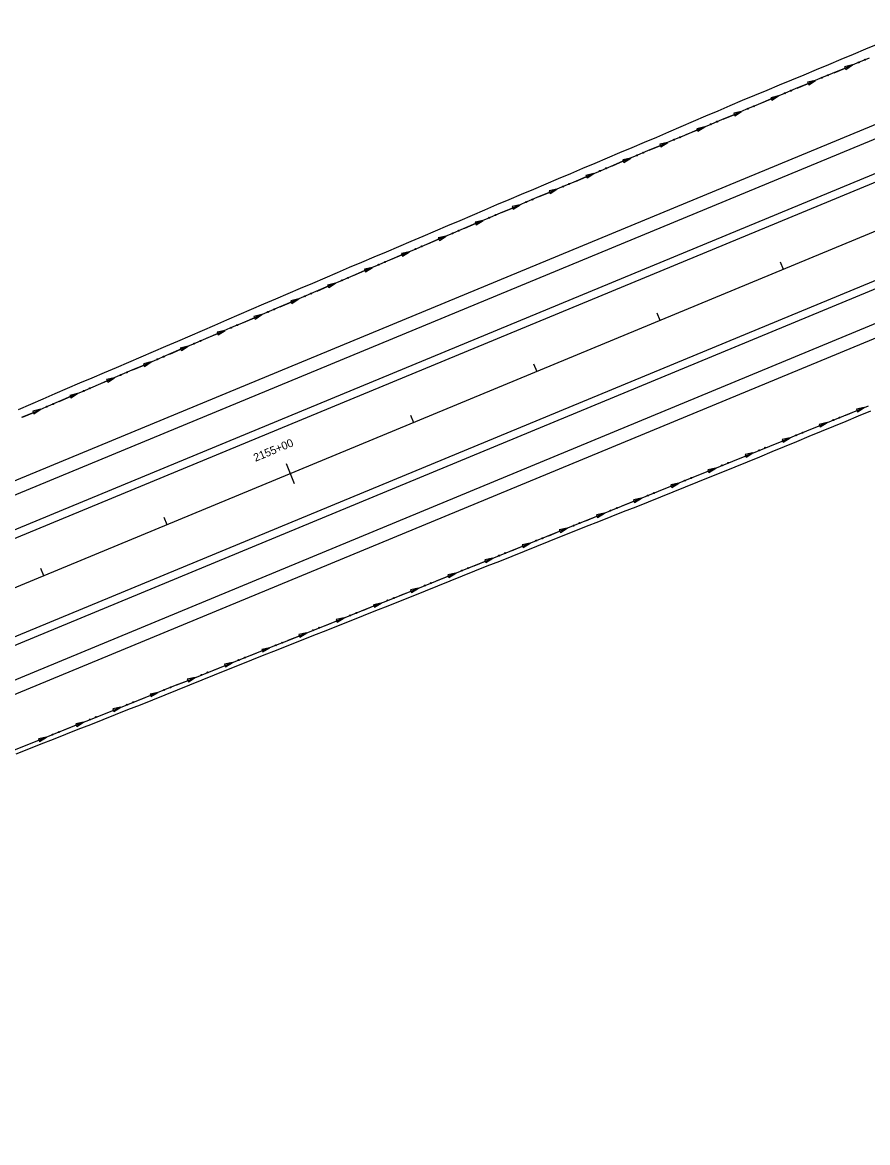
# Model space of a CAD drawing. Extents: x 1611108 to 1749517, y 619561 to 797725.
# Drawn here: x 1721119 to 1721752, y 767471 to 768311 of the extents above; entities that cross this region are included whole.
import ezdxf

# ---------------------------------------------------------------- set-up
doc = ezdxf.new("R2010")
doc.units = 0
for name, color, linetype in [('R_Ditch', 7, 'Continuous'), ('R_Horz Alg', 7, 'Continuous'), ('R_Horz Alg Stationing', 7, 'Continuous'), ('R_Proposed Const Limits', 7, 'Continuous'), ('R_Proposed Road', 7, 'Continuous')]:
    doc.layers.add(name, color=color, linetype=linetype)

msp = doc.modelspace()

# ---------------------------------------------------------------- linework, layer by layer
at = {"layer": 'R_Ditch'}
for p, q in [((1721740.86, 768279.1), (1721734.91, 768277.77)), ((1721734.91, 768277.77), (1721735.73, 768275.81)), ((1721735.73, 768275.81), (1721740.86, 768279.1)), ((1721713.14, 768267.52), (1721707.2, 768266.18)), ((1721707.2, 768266.18), (1721708.01, 768264.23)), ((1721708.01, 768264.23), (1721713.14, 768267.52)), ((1721685.43, 768255.92), (1721679.49, 768254.58)), ((1721679.49, 768254.58), (1721680.31, 768252.63)), ((1721680.31, 768252.63), (1721685.43, 768255.92)), ((1721657.73, 768244.31), (1721651.79, 768242.97)), ((1721652.61, 768241.01), (1721657.73, 768244.31)), ((1721651.79, 768242.97), (1721652.61, 768241.01)), ((1721630.03, 768232.68), (1721624.09, 768231.33)), ((1721624.09, 768231.33), (1721624.91, 768229.38)), ((1721624.91, 768229.38), (1721630.03, 768232.68)), ((1721602.34, 768221.04), (1721596.4, 768219.69)), ((1721596.4, 768219.69), (1721597.22, 768217.74)), ((1721597.22, 768217.74), (1721602.34, 768221.04)), ((1721574.66, 768209.38), (1721568.72, 768208.03)), ((1721568.72, 768208.03), (1721569.54, 768206.08)), ((1721569.54, 768206.08), (1721574.66, 768209.38)), ((1721546.98, 768197.71), (1721541.04, 768196.35)), ((1721541.04, 768196.35), (1721541.87, 768194.4)), ((1721541.87, 768194.4), (1721546.98, 768197.71)), ((1721519.31, 768186.02), (1721513.37, 768184.66)), ((1721513.37, 768184.66), (1721514.2, 768182.71)), ((1721514.2, 768182.71), (1721519.31, 768186.02)), ((1721491.65, 768174.32), (1721485.71, 768172.96)), ((1721485.71, 768172.96), (1721486.53, 768171.01)), ((1721486.53, 768171.01), (1721491.65, 768174.32)), ((1721463.99, 768162.6), (1721458.05, 768161.24)), ((1721458.05, 768161.24), (1721458.88, 768159.29)), ((1721458.88, 768159.29), (1721463.99, 768162.6)), ((1721436.34, 768150.87), (1721430.4, 768149.5)), ((1721431.23, 768147.55), (1721436.34, 768150.87)), ((1721430.4, 768149.5), (1721431.23, 768147.55)), ((1721408.69, 768139.13), (1721402.75, 768137.75)), ((1721402.75, 768137.75), (1721403.58, 768135.8)), ((1721403.58, 768135.8), (1721408.69, 768139.13)), ((1721381.05, 768127.36), (1721375.12, 768125.99)), ((1721375.12, 768125.99), (1721375.95, 768124.04)), ((1721375.95, 768124.04), (1721381.05, 768127.36)), ((1721353.42, 768115.59), (1721347.48, 768114.2)), ((1721347.48, 768114.2), (1721348.31, 768112.26)), ((1721348.31, 768112.26), (1721353.42, 768115.59)), ((1721325.79, 768103.79), (1721319.86, 768102.41)), ((1721319.86, 768102.41), (1721320.69, 768100.46)), ((1721320.69, 768100.46), (1721325.79, 768103.79)), ((1721298.17, 768091.99), (1721292.24, 768090.6)), ((1721293.07, 768088.65), (1721298.17, 768091.99)), ((1721292.24, 768090.6), (1721293.07, 768088.65)), ((1721270.56, 768080.17), (1721264.63, 768078.78)), ((1721264.63, 768078.78), (1721265.46, 768076.83)), ((1721265.46, 768076.83), (1721270.56, 768080.17)), ((1721242.95, 768068.34), (1721237.01, 768066.95)), ((1721237.01, 768066.95), (1721237.85, 768065)), ((1721237.85, 768065), (1721242.95, 768068.34)), ((1721215.33, 768056.51), (1721209.4, 768055.12)), ((1721209.4, 768055.12), (1721210.24, 768053.18)), ((1721210.24, 768053.18), (1721215.33, 768056.51)), ((1721187.72, 768044.68), (1721181.79, 768043.29)), ((1721181.79, 768043.29), (1721182.62, 768041.35)), ((1721182.62, 768041.35), (1721187.72, 768044.68)), ((1721160.11, 768032.86), (1721154.18, 768031.47)), ((1721154.18, 768031.47), (1721155.01, 768029.52)), ((1721155.01, 768029.52), (1721160.11, 768032.86)), ((1721132.5, 768021.03), (1721126.57, 768019.64)), ((1721126.57, 768019.64), (1721127.4, 768017.7)), ((1721127.4, 768017.7), (1721132.5, 768021.03)), ((1721749.64, 768022.41), (1721743.69, 768021.12)), ((1721743.69, 768021.12), (1721744.49, 768019.16)), ((1721744.49, 768019.16), (1721749.64, 768022.41)), ((1721721.84, 768011.05), (1721715.88, 768009.76)), ((1721715.88, 768009.76), (1721716.68, 768007.8)), ((1721716.68, 768007.8), (1721721.84, 768011.05)), ((1721694.03, 767999.7), (1721688.07, 767998.42)), ((1721688.87, 767996.46), (1721694.03, 767999.7)), ((1721688.07, 767998.42), (1721688.87, 767996.46)), ((1721666.21, 767988.37), (1721660.25, 767987.09)), ((1721660.25, 767987.09), (1721661.05, 767985.13)), ((1721661.05, 767985.13), (1721666.21, 767988.37)), ((1721638.38, 767977.05), (1721632.43, 767975.77)), ((1721632.43, 767975.77), (1721633.22, 767973.81)), ((1721633.22, 767973.81), (1721638.38, 767977.05)), ((1721610.55, 767965.75), (1721604.59, 767964.47)), ((1721604.59, 767964.47), (1721605.39, 767962.51)), ((1721605.39, 767962.51), (1721610.55, 767965.75)), ((1721582.72, 767954.46), (1721576.76, 767953.19)), ((1721576.76, 767953.19), (1721577.55, 767951.23)), ((1721577.55, 767951.23), (1721582.72, 767954.46)), ((1721554.87, 767943.19), (1721548.91, 767941.92)), ((1721548.91, 767941.92), (1721549.71, 767939.96)), ((1721549.71, 767939.96), (1721554.87, 767943.19)), ((1721527.02, 767931.93), (1721521.06, 767930.67)), ((1721521.06, 767930.67), (1721521.86, 767928.7)), ((1721521.86, 767928.7), (1721527.02, 767931.93)), ((1721499.17, 767920.69), (1721493.21, 767919.43)), ((1721493.21, 767919.43), (1721494, 767917.46)), ((1721494, 767917.46), (1721499.17, 767920.69)), ((1721471.31, 767909.46), (1721465.35, 767908.2)), ((1721465.35, 767908.2), (1721466.14, 767906.24)), ((1721466.14, 767906.24), (1721471.31, 767909.46)), ((1721443.44, 767898.25), (1721437.48, 767897)), ((1721437.48, 767897), (1721438.27, 767895.03)), ((1721438.27, 767895.03), (1721443.44, 767898.25)), ((1721415.57, 767887.05), (1721409.61, 767885.8)), ((1721409.61, 767885.8), (1721410.39, 767883.84)), ((1721410.39, 767883.84), (1721415.57, 767887.05)), ((1721387.69, 767875.87), (1721381.73, 767874.62)), ((1721381.73, 767874.62), (1721382.51, 767872.66)), ((1721382.51, 767872.66), (1721387.69, 767875.87)), ((1721359.8, 767864.71), (1721353.84, 767863.46)), ((1721353.84, 767863.46), (1721354.63, 767861.49)), ((1721354.63, 767861.49), (1721359.8, 767864.71)), ((1721331.92, 767853.54), (1721325.95, 767852.3)), ((1721325.95, 767852.3), (1721326.74, 767850.33)), ((1721326.74, 767850.33), (1721331.92, 767853.54)), ((1721304.03, 767842.38), (1721298.07, 767841.14)), ((1721298.07, 767841.14), (1721298.85, 767839.17)), ((1721298.85, 767839.17), (1721304.03, 767842.38)), ((1721276.14, 767831.22), (1721270.18, 767829.97)), ((1721270.18, 767829.97), (1721270.96, 767828.01)), ((1721270.96, 767828.01), (1721276.14, 767831.22)), ((1721248.25, 767820.06), (1721242.29, 767818.81)), ((1721242.29, 767818.81), (1721243.08, 767816.85)), ((1721243.08, 767816.85), (1721248.25, 767820.06)), ((1721220.37, 767808.9), (1721214.4, 767807.65)), ((1721214.4, 767807.65), (1721215.19, 767805.69)), ((1721215.19, 767805.69), (1721220.37, 767808.9)), ((1721192.48, 767797.74), (1721186.52, 767796.49)), ((1721186.52, 767796.49), (1721187.3, 767794.53)), ((1721187.3, 767794.53), (1721192.48, 767797.74)), ((1721164.59, 767786.58), (1721158.63, 767785.33)), ((1721158.63, 767785.33), (1721159.41, 767783.36)), ((1721159.41, 767783.36), (1721164.59, 767786.58)), ((1721136.7, 767775.42), (1721130.74, 767774.17)), ((1721130.74, 767774.17), (1721131.53, 767772.2)), ((1721131.53, 767772.2), (1721136.7, 767775.42))]:
    msp.add_line(p, q, dxfattribs=at)
for points in [[(1721753.24, 768284.27), (1721744.01, 768280.42), (1721734.78, 768276.57), (1721725.55, 768272.71), (1721716.33, 768268.85), (1721707.1, 768264.99), (1721697.88, 768261.13), (1721688.65, 768257.27), (1721679.43, 768253.41), (1721670.21, 768249.54), (1721660.98, 768245.68), (1721651.76, 768241.81), (1721642.54, 768237.94), (1721633.32, 768234.07), (1721624.1, 768230.19), (1721614.88, 768226.32), (1721605.67, 768222.44), (1721596.45, 768218.56), (1721587.23, 768214.68), (1721578.02, 768210.8), (1721568.8, 768206.91), (1721559.59, 768203.03), (1721550.37, 768199.14), (1721541.16, 768195.25), (1721531.95, 768191.36), (1721522.73, 768187.47), (1721513.52, 768183.58), (1721504.31, 768179.68), (1721495.1, 768175.79), (1721485.89, 768171.89), (1721476.69, 768167.99), (1721467.48, 768164.08), (1721458.27, 768160.18), (1721449.06, 768156.28), (1721439.86, 768152.37), (1721430.65, 768148.46), (1721421.45, 768144.55), (1721412.25, 768140.64), (1721403.04, 768136.72), (1721393.84, 768132.81), (1721384.64, 768128.89), (1721375.44, 768124.97), (1721366.24, 768121.05), (1721357.04, 768117.13), (1721347.84, 768113.21), (1721338.64, 768109.28), (1721329.45, 768105.35), (1721320.25, 768101.43), (1721311.05, 768097.5), (1721301.86, 768093.57), (1721292.66, 768089.63), (1721283.47, 768085.7), (1721274.28, 768081.76), (1721265.08, 768077.82), (1721255.89, 768073.88), (1721246.7, 768069.95), (1721237.5, 768066.01), (1721228.31, 768062.07), (1721219.12, 768058.13), (1721209.93, 768054.2), (1721200.73, 768050.26), (1721191.54, 768046.32), (1721182.35, 768042.38), (1721173.15, 768038.44), (1721163.96, 768034.51), (1721154.77, 768030.57), (1721145.58, 768026.63), (1721136.38, 768022.69), (1721127.19, 768018.76), (1721118, 768014.82)], [(1721727.02, 768273.32), (1721734.78, 768276.57), (1721740.86, 768279.1)], [(1721726.98, 768273.31), (1721727.01, 768273.32)], [(1721699.27, 768261.72), (1721699.3, 768261.73)], [(1721699.3, 768261.73), (1721707.1, 768264.99), (1721713.14, 768267.52)], [(1721671.6, 768250.13), (1721679.43, 768253.41), (1721685.43, 768255.92)], [(1721643.9, 768238.51), (1721651.76, 768241.81), (1721657.73, 768244.31)], [(1721671.56, 768250.11), (1721671.6, 768250.13)], [(1721643.86, 768238.49), (1721643.9, 768238.51)], [(1721616.17, 768226.86), (1721616.2, 768226.87)], [(1721616.2, 768226.87), (1721624.1, 768230.19), (1721630.03, 768232.68)], [(1721588.52, 768215.22), (1721596.45, 768218.56), (1721602.34, 768221.04)], [(1721588.48, 768215.21), (1721588.52, 768215.22)], [(1721560.8, 768203.54), (1721560.84, 768203.56)], [(1721560.84, 768203.56), (1721568.8, 768206.91), (1721574.66, 768209.38)], [(1721533.16, 768191.88), (1721541.16, 768195.25), (1721546.98, 768197.71)], [(1721505.5, 768180.18), (1721513.52, 768183.58), (1721519.31, 768186.02)], [(1721533.13, 768191.86), (1721533.16, 768191.88)], [(1721505.46, 768180.17), (1721505.5, 768180.18)], [(1721477.8, 768168.46), (1721477.83, 768168.47)], [(1721477.83, 768168.47), (1721485.89, 768171.89), (1721491.65, 768174.32)], [(1721450.18, 768156.75), (1721458.27, 768160.18), (1721463.99, 768162.6)], [(1721422.53, 768145.01), (1721430.65, 768148.46), (1721436.34, 768150.87)], [(1721450.14, 768156.73), (1721450.18, 768156.75)], [(1721422.49, 768144.99), (1721422.53, 768145.01)], [(1721394.89, 768133.25), (1721403.04, 768136.72), (1721408.69, 768139.13)], [(1721367.25, 768121.48), (1721375.44, 768124.97), (1721381.05, 768127.36)], [(1721394.85, 768133.24), (1721394.89, 768133.25)], [(1721367.22, 768121.47), (1721367.25, 768121.48)], [(1721339.59, 768109.68), (1721339.62, 768109.7)], [(1721339.62, 768109.7), (1721347.84, 768113.21), (1721353.42, 768115.59)], [(1721312, 768097.9), (1721320.25, 768101.43), (1721325.79, 768103.79)], [(1721284.38, 768086.09), (1721292.66, 768089.63), (1721298.17, 768091.99)], [(1721311.96, 768097.89), (1721312, 768097.9)], [(1721284.35, 768086.07), (1721284.38, 768086.09)], [(1721256.77, 768074.26), (1721265.08, 768077.82), (1721270.56, 768080.17)], [(1721229.16, 768062.43), (1721237.5, 768066.01), (1721242.95, 768068.34)], [(1721256.73, 768074.25), (1721256.77, 768074.26)], [(1721229.12, 768062.42), (1721229.16, 768062.43)], [(1721201.51, 768050.59), (1721201.55, 768050.6)], [(1721201.55, 768050.61), (1721209.93, 768054.2), (1721215.33, 768056.51)], [(1721173.93, 768038.78), (1721182.35, 768042.38), (1721187.72, 768044.68)], [(1721173.9, 768038.76), (1721173.93, 768038.78)], [(1721146.29, 768026.94), (1721146.32, 768026.95)], [(1721146.32, 768026.95), (1721154.77, 768030.57), (1721160.11, 768032.86)], [(1721112.87, 767765.88), (1721122.16, 767769.59), (1721131.44, 767773.31), (1721140.73, 767777.03), (1721150.01, 767780.74), (1721159.3, 767784.46), (1721168.58, 767788.17), (1721177.86, 767791.89), (1721187.15, 767795.6), (1721196.44, 767799.32), (1721205.72, 767803.04), (1721215, 767806.75), (1721224.29, 767810.47), (1721233.57, 767814.19), (1721242.86, 767817.9), (1721252.14, 767821.62), (1721261.43, 767825.33), (1721270.71, 767829.05), (1721280, 767832.77), (1721289.28, 767836.48), (1721298.57, 767840.2), (1721307.85, 767843.91), (1721317.14, 767847.63), (1721326.42, 767851.34), (1721335.71, 767855.06), (1721344.99, 767858.78), (1721354.28, 767862.49), (1721363.56, 767866.21), (1721372.84, 767869.93), (1721382.13, 767873.64), (1721391.41, 767877.36), (1721400.69, 767881.09), (1721409.98, 767884.81), (1721419.26, 767888.53), (1721428.54, 767892.26), (1721437.81, 767895.99), (1721447.09, 767899.72), (1721456.37, 767903.45), (1721465.65, 767907.19), (1721474.93, 767910.92), (1721484.2, 767914.66), (1721493.48, 767918.4), (1721502.75, 767922.14), (1721512.03, 767925.88), (1721521.3, 767929.62), (1721530.57, 767933.36), (1721539.84, 767937.11), (1721549.12, 767940.86), (1721558.39, 767944.61), (1721567.66, 767948.36), (1721576.93, 767952.12), (1721586.2, 767955.87), (1721595.46, 767959.63), (1721604.73, 767963.39), (1721614, 767967.15), (1721623.26, 767970.91), (1721632.53, 767974.67), (1721641.79, 767978.44), (1721651.05, 767982.2), (1721660.32, 767985.97), (1721669.58, 767989.74), (1721678.84, 767993.51), (1721688.1, 767997.29), (1721697.36, 768001.06), (1721706.62, 768004.84), (1721715.88, 768008.62), (1721725.14, 768012.4), (1721734.4, 768016.18), (1721743.65, 768019.96), (1721752.91, 768023.75)], [(1721118.71, 768015.12), (1721127.19, 768018.76), (1721132.5, 768021.03)], [(1721735.72, 768016.72), (1721735.76, 768016.73)], [(1721735.76, 768016.73), (1721743.65, 768019.96), (1721749.64, 768022.41)], [(1721707.95, 768005.38), (1721715.88, 768008.62), (1721721.84, 768011.05)], [(1721680.13, 767994.04), (1721688.1, 767997.29), (1721694.03, 767999.7)], [(1721707.92, 768005.37), (1721707.95, 768005.38)], [(1721680.1, 767994.03), (1721680.13, 767994.04)], [(1721652.31, 767982.71), (1721660.32, 767985.97), (1721666.21, 767988.37)], [(1721624.49, 767971.41), (1721632.53, 767974.67), (1721638.38, 767977.05)], [(1721652.28, 767982.7), (1721652.31, 767982.71)], [(1721624.45, 767971.39), (1721624.49, 767971.4)], [(1721596.62, 767960.1), (1721596.65, 767960.11)], [(1721596.65, 767960.11), (1721604.73, 767963.39), (1721610.55, 767965.75)], [(1721568.81, 767948.83), (1721576.93, 767952.12), (1721582.72, 767954.46)], [(1721540.97, 767937.57), (1721549.12, 767940.86), (1721554.87, 767943.19)], [(1721568.78, 767948.82), (1721568.81, 767948.83)], [(1721540.93, 767937.55), (1721540.97, 767937.57)], [(1721513.08, 767926.3), (1721513.11, 767926.32)], [(1721513.12, 767926.32), (1721521.3, 767929.62), (1721527.02, 767931.93)], [(1721485.26, 767915.08), (1721493.48, 767918.4), (1721499.17, 767920.69)], [(1721457.39, 767903.86), (1721465.65, 767907.19), (1721471.31, 767909.46)], [(1721485.22, 767915.07), (1721485.26, 767915.08)], [(1721457.36, 767903.85), (1721457.39, 767903.86)], [(1721429.49, 767892.64), (1721429.52, 767892.66)], [(1721429.52, 767892.66), (1721437.81, 767895.99), (1721443.44, 767898.25)], [(1721401.65, 767881.47), (1721409.98, 767884.81), (1721415.57, 767887.05)], [(1721373.76, 767870.29), (1721382.13, 767873.64), (1721387.69, 767875.87)], [(1721401.61, 767881.45), (1721401.65, 767881.47)], [(1721373.73, 767870.28), (1721373.76, 767870.29)], [(1721345.84, 767859.12), (1721345.88, 767859.13)], [(1721345.88, 767859.13), (1721354.28, 767862.49), (1721359.8, 767864.71)], [(1721317.99, 767847.97), (1721326.42, 767851.34), (1721331.92, 767853.54)], [(1721290.1, 767836.81), (1721298.57, 767840.2), (1721304.03, 767842.38)], [(1721317.95, 767847.96), (1721317.99, 767847.97)], [(1721290.07, 767836.8), (1721290.1, 767836.81)], [(1721262.18, 767825.63), (1721262.21, 767825.65)], [(1721262.22, 767825.65), (1721270.71, 767829.05), (1721276.14, 767831.22)], [(1721234.33, 767814.49), (1721242.86, 767817.9), (1721248.25, 767820.06)], [(1721206.44, 767803.33), (1721215, 767806.75), (1721220.37, 767808.9)], [(1721234.29, 767814.47), (1721234.33, 767814.49)], [(1721206.41, 767803.31), (1721206.44, 767803.33)], [(1721178.52, 767792.15), (1721178.55, 767792.16)], [(1721178.55, 767792.16), (1721187.15, 767795.6), (1721192.48, 767797.74)], [(1721150.67, 767781), (1721159.3, 767784.46), (1721164.59, 767786.58)], [(1721122.78, 767769.84), (1721131.44, 767773.31), (1721136.7, 767775.42)], [(1721150.63, 767780.99), (1721150.67, 767781)], [(1721122.74, 767769.83), (1721122.78, 767769.84)]]:
    msp.add_lwpolyline(points, dxfattribs=at)
for centre in [(1721745.46, 768281.07), (1721750.09, 768282.99), (1721717.75, 768269.49), (1721722.37, 768271.42), (1721694.66, 768259.83), (1721690.04, 768257.89), (1721662.33, 768246.28), (1721666.95, 768248.22), (1721634.63, 768234.66), (1721639.25, 768236.6), (1721606.94, 768223.02), (1721611.56, 768224.96), (1721579.26, 768211.36), (1721583.88, 768213.31), (1721556.2, 768201.64), (1721551.58, 768199.69), (1721523.91, 768188.01), (1721528.52, 768189.96), (1721496.24, 768176.31), (1721500.86, 768178.26), (1721468.58, 768164.59), (1721473.2, 768166.55), (1721440.93, 768152.86), (1721445.54, 768154.82), (1721417.89, 768143.08), (1721413.28, 768141.12), (1721385.64, 768129.36), (1721390.25, 768131.32), (1721358.01, 768117.58), (1721362.62, 768119.55), (1721330.38, 768105.79), (1721334.99, 768107.76), (1721302.76, 768093.99), (1721307.37, 768095.96), (1721279.75, 768084.14), (1721275.14, 768082.17), (1721247.53, 768070.34), (1721252.14, 768072.32), (1721219.92, 768058.52), (1721224.53, 768060.49), (1721192.31, 768046.69), (1721196.91, 768048.66), (1721164.7, 768034.86), (1721169.3, 768036.83), (1721141.69, 768025.01), (1721137.09, 768023.03), (1721726.46, 768012.97), (1721731.1, 768014.87), (1721698.65, 768001.62), (1721703.29, 768003.52), (1721675.47, 767992.18), (1721670.83, 767990.29), (1721643.01, 767978.97), (1721647.65, 767980.86), (1721615.18, 767967.66), (1721619.82, 767969.55), (1721591.98, 767958.26), (1721587.34, 767956.37), (1721559.5, 767945.1), (1721564.14, 767946.98), (1721531.65, 767933.84), (1721536.3, 767935.72), (1721508.44, 767924.47), (1721503.8, 767922.6), (1721475.94, 767911.37), (1721480.59, 767913.24), (1721448.07, 767900.15), (1721452.72, 767902.02), (1721424.85, 767890.82), (1721420.2, 767888.95), (1721392.32, 767877.77), (1721396.97, 767879.63), (1721364.44, 767866.6), (1721369.09, 767868.46), (1721341.2, 767857.3), (1721336.55, 767855.44), (1721308.66, 767844.28), (1721313.31, 767846.14), (1721280.78, 767833.12), (1721285.43, 767834.98), (1721257.54, 767823.82), (1721252.89, 767821.95), (1721225, 767810.79), (1721229.65, 767812.65), (1721197.11, 767799.63), (1721201.76, 767801.49), (1721173.88, 767790.33), (1721169.23, 767788.47), (1721141.34, 767777.31), (1721145.99, 767779.17)]:
    msp.add_circle(centre, 0.375, dxfattribs=at)
at = {"layer": 'R_Horz Alg'}
msp.add_line((1715964.86, 765755.05), (1723860.62, 769025.58), dxfattribs=at)
at = {"layer": 'R_Horz Alg Stationing'}
for points in [[(1721686.6, 768131.57), (1721688.9, 768126.03)], [(1721594.21, 768093.3), (1721596.51, 768087.76)], [(1721501.82, 768055.03), (1721504.12, 768049.49)], [(1721409.44, 768016.77), (1721411.73, 768011.22)], [(1721316.28, 767980.34), (1721322.41, 767965.56)], [(1721224.66, 767940.23), (1721226.96, 767934.69)], [(1721132.27, 767901.96), (1721134.57, 767896.42)]]:
    msp.add_lwpolyline(points, dxfattribs=at)
at = {"layer": 'R_Proposed Const Limits'}
for points in [[(1721759.71, 768294.78), (1721750.49, 768290.9), (1721741.28, 768287.01), (1721732.06, 768283.13), (1721722.85, 768279.24), (1721713.64, 768275.34), (1721704.4, 768271.52), (1721695.16, 768267.7), (1721685.92, 768263.87), (1721676.68, 768260.05), (1721667.44, 768256.22), (1721658.21, 768252.39), (1721648.99, 768248.49), (1721639.79, 768244.58), (1721630.58, 768240.67), (1721621.39, 768236.74), (1721612.2, 768232.78), (1721603.02, 768228.83), (1721593.84, 768224.87), (1721584.65, 768220.91), (1721575.44, 768217.03), (1721566.22, 768213.15), (1721557, 768209.26), (1721547.79, 768205.38), (1721538.58, 768201.48), (1721529.38, 768197.56), (1721520.17, 768193.66), (1721510.96, 768189.76), (1721501.75, 768185.87), (1721492.54, 768181.97), (1721483.33, 768178.07), (1721474.12, 768174.18), (1721464.91, 768170.28), (1721455.71, 768166.37), (1721446.54, 768162.37), (1721437.33, 768158.46), (1721428.1, 768154.62), (1721418.91, 768150.67), (1721409.73, 768146.71), (1721400.55, 768142.75), (1721391.34, 768138.85), (1721382.11, 768135), (1721372.88, 768131.15), (1721363.66, 768127.29), (1721354.5, 768123.26), (1721345.31, 768119.32), (1721336.09, 768115.45), (1721326.87, 768111.57), (1721317.66, 768107.67), (1721308.49, 768103.68), (1721299.3, 768099.74), (1721290.09, 768095.85), (1721280.92, 768091.86), (1721271.75, 768087.85), (1721262.59, 768083.84), (1721253.41, 768079.87), (1721244.22, 768075.92), (1721235.04, 768071.96), (1721225.85, 768068.01), (1721216.68, 768064.03), (1721207.5, 768060.04), (1721198.33, 768056.05), (1721189.1, 768052.21), (1721179.87, 768048.37), (1721170.66, 768044.47), (1721161.46, 768040.54), (1721152.28, 768036.58), (1721143.09, 768032.62), (1721133.91, 768028.66), (1721124.73, 768024.7), (1721115.54, 768020.74)], [(1721114.13, 767762.83), (1721123.42, 767766.55), (1721132.71, 767770.24), (1721142.01, 767773.92), (1721151.31, 767777.6), (1721160.62, 767781.26), (1721169.94, 767784.89), (1721179.25, 767788.56), (1721188.54, 767792.26), (1721197.83, 767795.96), (1721207.12, 767799.66), (1721216.41, 767803.36), (1721225.68, 767807.11), (1721234.95, 767810.87), (1721244.21, 767814.63), (1721253.48, 767818.39), (1721262.75, 767822.15), (1721272.03, 767825.87), (1721281.32, 767829.57), (1721290.61, 767833.27), (1721299.91, 767836.96), (1721309.2, 767840.66), (1721318.5, 767844.34), (1721327.8, 767848.01), (1721337.11, 767851.68), (1721346.4, 767855.39), (1721355.68, 767859.09), (1721364.98, 767862.77), (1721374.28, 767866.45), (1721383.58, 767870.14), (1721392.88, 767873.82), (1721402.17, 767877.52), (1721411.48, 767881.19), (1721420.76, 767884.9), (1721430.02, 767888.68), (1721439.28, 767892.46), (1721448.54, 767896.23), (1721457.82, 767899.96), (1721467.12, 767903.64), (1721476.41, 767907.33), (1721485.71, 767911.02), (1721495.01, 767914.7), (1721504.29, 767918.42), (1721513.57, 767922.15), (1721522.85, 767925.88), (1721532.13, 767929.61), (1721541.4, 767933.37), (1721550.68, 767937.08), (1721560, 767940.72), (1721569.31, 767944.37), (1721578.61, 767948.04), (1721587.91, 767951.74), (1721597.18, 767955.49), (1721606.43, 767959.28), (1721615.69, 767963.06), (1721624.96, 767966.81), (1721634.25, 767970.52), (1721643.53, 767974.23), (1721652.81, 767977.97), (1721662.07, 767981.74), (1721671.33, 767985.52), (1721680.59, 767989.3), (1721689.83, 767993.11), (1721699.06, 767996.96), (1721708.29, 768000.81), (1721717.52, 768004.66), (1721726.76, 768008.49), (1721736.02, 768012.27), (1721745.27, 768016.06), (1721754.55, 768019.79)]]:
    msp.add_lwpolyline(points, dxfattribs=at)
at = {"layer": 'R_Proposed Road'}
for p, q in [((1715936.54, 765823.42), (1723832.3, 769093.95)), ((1715940.37, 765814.18), (1723836.12, 769084.71)), ((1715949.55, 765792.01), (1723845.31, 769062.54)), ((1715951.85, 765786.47), (1723847.6, 769056.99)), ((1715977.87, 765723.64), (1723873.63, 768994.17)), ((1715980.17, 765718.1), (1723875.92, 768988.63)), ((1715989.35, 765695.93), (1723885.11, 768966.45)), ((1715993.18, 765686.69), (1723888.93, 768957.22))]:
    msp.add_line(p, q, dxfattribs=at)

# ---------------------------------------------------------------- texts
at = {"layer": 'R_Horz Alg Stationing'}
msp.add_text('2155+00', height=6, rotation=22.5, dxfattribs=at).set_placement((1721293.38, 767981.68))

doc.saveas('drawing.dxf')
